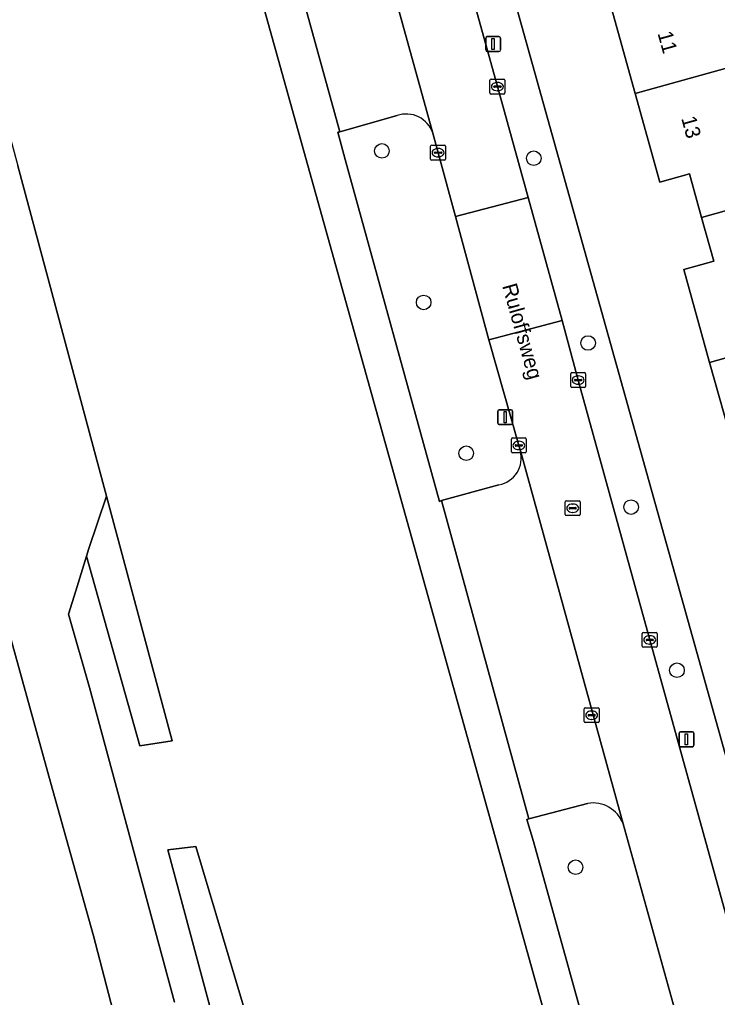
# Model space of a CAD drawing. Extents: x 159053 to 160042, y 380449 to 381423.
# Drawn here: x 159131.4 to 159178.2, y 380913.5 to 380979.1 of the extents above; entities that cross this region are included whole.
import ezdxf

# ---------------------------------------------------------------- set-up
doc = ezdxf.new("R2010")
doc.units = 0
for name, color, linetype in [('IMGEO_Boom', 7, 'Continuous'), ('IMGEO_Erf', 7, 'Continuous'), ('IMGEO_Groenvoorziening', 7, 'Continuous'), ('IMGEO_Kolk', 7, 'Continuous'), ('IMGEO_Lichtmast', 7, 'Continuous'), ('IMGEO_Oever', 7, 'Continuous'), ('IMGEO_Openbare_ruimte_label', 7, 'Continuous'), ('IMGEO_Pand', 7, 'Continuous'), ('IMGEO_Pand_nummerreeks', 7, 'Continuous'), ('IMGEO_Parkeervlak_open', 7, 'Continuous'), ('IMGEO_Rietland', 7, 'Continuous'), ('IMGEO_Rijbaan_lokaal_open', 7, 'Continuous'), ('IMGEO_Rioolput', 7, 'Continuous'), ('IMGEO_Voetpad_open', 7, 'Continuous'), ('IMGEO_Waterloop', 7, 'Continuous')]:
    doc.layers.add(name, color=color, linetype=linetype)

msp = doc.modelspace()

# ---------------------------------------------------------------- linework, layer by layer
at = {"layer": 'IMGEO_Boom'}
for centre in [(159155.663, 380970.34), (159165.845, 380969.845), (159158.461, 380960.172), (159169.489, 380957.448), (159161.318, 380950.056), (159172.37, 380946.442), (159175.442, 380935.501), (159168.643, 380922.284)]:
    msp.add_circle(centre, 0.489, dxfattribs=at)
at = {"layer": 'IMGEO_Erf'}
msp.add_lwpolyline([(159177.091, 380965.868), (159176.276, 380968.788), (159174.3, 380968.237), (159172.641, 380974.19), (159171.03, 380979.97), (159169.419, 380985.75), (159167.808, 380991.53), (159166.197, 380997.31), (159165.447, 381000), (159164.586, 381003.089), (159162.926, 381009.043), (159156.992, 381007.402), (159159.094, 381000), (159181.394, 380920.15), (159187.228, 380921.737), (159185.691, 380927.25), (159184.08, 380933.03), (159182.468, 380938.809), (159180.857, 380944.589), (159179.246, 380950.368), (159177.634, 380956.147), (159175.895, 380962.386), (159177.907, 380962.943)], close=True, dxfattribs=at)
at = {"layer": 'IMGEO_Groenvoorziening'}
for points in [[(159136.724, 381019.477), (159114.08, 381013.36), (159115.498, 381008.246), (159116.076, 381006.302), (159117.448, 381001.533), (159118.926, 380994.712), (159119.985, 380990.668), (159121.256, 380986.477), (159123.298, 380979.268), (159124.498, 380976.633), (159125.694, 380975.025), (159125.809, 380974.87), (159127.799, 380972.889), (159123.566, 380988.798), (159125.902, 380989.264), (159131.251, 380969.34), (159137.203, 380947.169), (159141.606, 380930.77), (159139.435, 380930.432), (159135.853, 380943.146), (159135.135, 380940.832), (159134.646, 380939.256), (159136.059, 380934.341), (159141.766, 380913.224)], [(159168.018, 380881.346), (159170.081, 380899.87), (159170.437, 380903.066), (159169.52, 380902.824), (159169.272, 380902.756), (159142.155, 381000), (159136.794, 381019.225), (159136.724, 381019.477)], [(159156.677, 380972.707), (159152.849, 380971.623), (159152.708, 380971.601), (159153.209, 380969.769), (159159.523, 380946.825), (159159.668, 380946.887), (159163.506, 380947.933)], [(159162.838, 380957.669), (159160.6, 380965.946), (159159.429, 380970.218), (159159.073, 380971.523)], [(159164.944, 380950.207), (159164.844, 380950.578), (159162.838, 380957.669)], [(159169.445, 380926.561), (159165.522, 380925.532), (159165.387, 380925.483), (159165.816, 380924.004), (159170.647, 380906.602), (159171.088, 380905.081), (159176.751, 380906.682), (159175.85, 380910.102), (159176.02, 380910.192), (159175.419, 380912.322), (159171.826, 380925.19)]]:
    msp.add_lwpolyline(points, dxfattribs=at)
msp.add_lwpolyline([(159149.958, 380897.057), (159148.453, 380896.769), (159141.318, 380923.461), (159143.2, 380923.677), (159148.103, 380907.186)], close=True, dxfattribs=at)
for centre, radius, start, end in [((159157.289, 380970.93), 1.88, 18.39831, 109.00849), ((159163.179, 380949.732), 1.828, 280.31847, 15.0658), ((159169.819, 380924.457), 2.137, 20.05401, 100.07859)]:
    msp.add_arc(centre, radius, start, end, dxfattribs=at)
at = {"layer": 'IMGEO_Kolk'}
for p, q in [((159162.905, 380974.223), (159162.905, 380975.075)), ((159162.98, 380975.149), (159163.832, 380975.149)), ((159163.906, 380975.075), (159163.906, 380974.223)), ((159163.164, 380974.643), (159163.164, 380974.655)), ((159163.602, 380974.606), (159163.204, 380974.606)), ((159163.207, 380974.692), (159163.605, 380974.692)), ((159163.393, 380974.929), (159163.418, 380974.929)), ((159163.648, 380974.655), (159163.648, 380974.643)), ((159163.832, 380974.149), (159162.98, 380974.149)), ((159163.416, 380974.369), (159163.391, 380974.369)), ((159158.928, 380969.792), (159158.928, 380970.644)), ((159159.003, 380970.718), (159159.855, 380970.718)), ((159159.416, 380970.498), (159159.441, 380970.498)), ((159159.929, 380970.644), (159159.929, 380969.792)), ((159159.187, 380970.212), (159159.187, 380970.224)), ((159159.625, 380970.175), (159159.227, 380970.175)), ((159159.23, 380970.261), (159159.628, 380970.261)), ((159159.439, 380969.938), (159159.414, 380969.938)), ((159159.671, 380970.224), (159159.671, 380970.212)), ((159159.855, 380969.718), (159159.003, 380969.718)), ((159168.319, 380954.539), (159168.319, 380955.391)), ((159168.394, 380955.465), (159169.246, 380955.465)), ((159169.32, 380955.391), (159169.32, 380954.539)), ((159168.578, 380954.959), (159168.578, 380954.971)), ((159169.016, 380954.922), (159168.618, 380954.922)), ((159168.621, 380955.008), (159169.019, 380955.008)), ((159168.807, 380955.245), (159168.832, 380955.245)), ((159169.062, 380954.971), (159169.062, 380954.959)), ((159169.246, 380954.465), (159168.394, 380954.465)), ((159168.83, 380954.685), (159168.805, 380954.685)), ((159164.343, 380950.152), (159164.343, 380951.004)), ((159164.418, 380951.078), (159165.27, 380951.078)), ((159164.831, 380950.858), (159164.856, 380950.858)), ((159165.344, 380951.004), (159165.344, 380950.152)), ((159164.602, 380950.572), (159164.602, 380950.584)), ((159165.04, 380950.535), (159164.642, 380950.535)), ((159164.645, 380950.621), (159165.043, 380950.621)), ((159164.854, 380950.298), (159164.829, 380950.298)), ((159165.086, 380950.584), (159165.086, 380950.572)), ((159165.27, 380950.078), (159164.418, 380950.078)), ((159173.118, 380937.11), (159173.118, 380937.962)), ((159173.193, 380938.036), (159174.045, 380938.036)), ((159173.606, 380937.816), (159173.631, 380937.816)), ((159174.119, 380937.962), (159174.119, 380937.11)), ((159174.045, 380937.036), (159173.193, 380937.036)), ((159173.377, 380937.53), (159173.377, 380937.542)), ((159173.815, 380937.493), (159173.417, 380937.493)), ((159173.42, 380937.579), (159173.818, 380937.579)), ((159173.629, 380937.256), (159173.604, 380937.256)), ((159173.861, 380937.542), (159173.861, 380937.53)), ((159169.223, 380932.057), (159169.223, 380932.909)), ((159169.298, 380932.983), (159170.15, 380932.983)), ((159169.482, 380932.477), (159169.482, 380932.489)), ((159169.92, 380932.44), (159169.522, 380932.44)), ((159169.525, 380932.526), (159169.923, 380932.526)), ((159169.711, 380932.763), (159169.736, 380932.763)), ((159169.966, 380932.489), (159169.966, 380932.477)), ((159170.224, 380932.909), (159170.224, 380932.057)), ((159170.15, 380931.983), (159169.298, 380931.983)), ((159169.734, 380932.203), (159169.709, 380932.203))]:
    msp.add_line(p, q, dxfattribs=at)
for points in [[(159162.905, 380974.223), (159162.905, 380975.075)], [(159162.98, 380975.149), (159163.832, 380975.149)], [(159163.906, 380975.075), (159163.906, 380974.223)], [(159163.832, 380974.149), (159162.98, 380974.149)], [(159158.928, 380969.792), (159158.928, 380970.644)], [(159159.003, 380970.718), (159159.855, 380970.718)], [(159159.929, 380970.644), (159159.929, 380969.792)], [(159159.855, 380969.718), (159159.003, 380969.718)], [(159168.319, 380954.539), (159168.319, 380955.391)], [(159168.394, 380955.465), (159169.246, 380955.465)], [(159169.32, 380955.391), (159169.32, 380954.539)], [(159169.246, 380954.465), (159168.394, 380954.465)], [(159164.343, 380950.152), (159164.343, 380951.004)], [(159164.418, 380951.078), (159165.27, 380951.078)], [(159165.344, 380951.004), (159165.344, 380950.152)], [(159165.27, 380950.078), (159164.418, 380950.078)], [(159173.118, 380937.11), (159173.118, 380937.962)], [(159173.193, 380938.036), (159174.045, 380938.036)], [(159174.119, 380937.962), (159174.119, 380937.11)], [(159174.045, 380937.036), (159173.193, 380937.036)], [(159169.223, 380932.057), (159169.223, 380932.909)], [(159169.298, 380932.983), (159170.15, 380932.983)], [(159170.224, 380932.909), (159170.224, 380932.057)], [(159170.15, 380931.983), (159169.298, 380931.983)]]:
    msp.add_lwpolyline(points, dxfattribs=at)
for centre, radius, start, end in [((159162.982, 380975.073), 0.0765, 91.55205, 178.44795), ((159162.982, 380975.073), 0.0765, 91.55205, 178.44795), ((159163.83, 380975.073), 0.0765, 1.55205, 88.44795), ((159163.83, 380975.073), 0.0765, 1.55205, 88.44795), ((159163.204, 380974.652), 0.0403, 85.87752, 175.75265), ((159163.201, 380974.642), 0.0366, 178.93798, 274.71019), ((159163.605, 380974.649), 0.043, 264.86636, 352.45326), ((159163.609, 380974.654), 0.0386, 1.73085, 96.63898), ((159162.982, 380974.225), 0.0765, 181.55205, 268.44795), ((159162.982, 380974.225), 0.0765, 181.55205, 268.44795), ((159163.83, 380974.225), 0.0765, 271.55205, 358.44795), ((159163.83, 380974.225), 0.0765, 271.55205, 358.44795), ((159159.005, 380970.642), 0.0765, 91.55205, 178.44795), ((159159.005, 380970.642), 0.0765, 91.55205, 178.44795), ((159159.853, 380970.642), 0.0765, 1.55205, 88.44795), ((159159.853, 380970.642), 0.0765, 1.55205, 88.44795), ((159159.005, 380969.794), 0.0765, 181.55205, 268.44795), ((159159.005, 380969.794), 0.0765, 181.55205, 268.44795), ((159159.227, 380970.221), 0.0403, 85.87752, 175.75265), ((159159.224, 380970.211), 0.0366, 178.93798, 274.71019), ((159159.628, 380970.218), 0.043, 264.86636, 352.45326), ((159159.632, 380970.223), 0.0386, 1.73085, 96.63898), ((159159.853, 380969.794), 0.0765, 271.55205, 358.44795), ((159159.853, 380969.794), 0.0765, 271.55205, 358.44795), ((159168.396, 380955.389), 0.0765, 91.55205, 178.44795), ((159168.396, 380955.389), 0.0765, 91.55205, 178.44795), ((159169.244, 380955.389), 0.0765, 1.55205, 88.44795), ((159169.244, 380955.389), 0.0765, 1.55205, 88.44795), ((159168.618, 380954.968), 0.0403, 85.87752, 175.75265), ((159168.615, 380954.958), 0.0366, 178.93798, 274.71019), ((159169.019, 380954.965), 0.043, 264.86636, 352.45326), ((159169.023, 380954.97), 0.0386, 1.73085, 96.63898), ((159168.396, 380954.541), 0.0765, 181.55205, 268.44795), ((159168.396, 380954.541), 0.0765, 181.55205, 268.44795), ((159169.244, 380954.541), 0.0765, 271.55205, 358.44795), ((159169.244, 380954.541), 0.0765, 271.55205, 358.44795), ((159164.42, 380951.002), 0.0765, 91.55205, 178.44795), ((159164.42, 380951.002), 0.0765, 91.55205, 178.44795), ((159165.268, 380951.002), 0.0765, 1.55205, 88.44795), ((159165.268, 380951.002), 0.0765, 1.55205, 88.44795), ((159164.42, 380950.154), 0.0765, 181.55205, 268.44795), ((159164.42, 380950.154), 0.0765, 181.55205, 268.44795), ((159164.642, 380950.581), 0.0403, 85.87752, 175.75265), ((159164.639, 380950.571), 0.0366, 178.93798, 274.71019), ((159165.043, 380950.578), 0.043, 264.86636, 352.45326), ((159165.047, 380950.583), 0.0386, 1.73085, 96.63898), ((159165.268, 380950.154), 0.0765, 271.55205, 358.44795), ((159165.268, 380950.154), 0.0765, 271.55205, 358.44795), ((159173.195, 380937.96), 0.0765, 91.55205, 178.44795), ((159173.195, 380937.96), 0.0765, 91.55205, 178.44795), ((159174.043, 380937.96), 0.0765, 1.55205, 88.44795), ((159174.043, 380937.96), 0.0765, 1.55205, 88.44795), ((159173.195, 380937.112), 0.0765, 181.55205, 268.44795), ((159173.195, 380937.112), 0.0765, 181.55205, 268.44795), ((159173.417, 380937.539), 0.0403, 85.87752, 175.75265), ((159173.414, 380937.529), 0.0366, 178.93798, 274.71019), ((159173.818, 380937.536), 0.043, 264.86636, 352.45326), ((159173.822, 380937.541), 0.0386, 1.73085, 96.63898), ((159174.043, 380937.112), 0.0765, 271.55205, 358.44795), ((159174.043, 380937.112), 0.0765, 271.55205, 358.44795), ((159169.3, 380932.907), 0.0765, 91.55205, 178.44795), ((159169.3, 380932.907), 0.0765, 91.55205, 178.44795), ((159169.522, 380932.486), 0.0403, 85.87752, 175.75265), ((159169.519, 380932.476), 0.0366, 178.93798, 274.71019), ((159169.923, 380932.483), 0.043, 264.86636, 352.45326), ((159169.927, 380932.488), 0.0386, 1.73085, 96.63898), ((159170.148, 380932.907), 0.0765, 1.55205, 88.44795), ((159170.148, 380932.907), 0.0765, 1.55205, 88.44795), ((159169.3, 380932.059), 0.0765, 181.55205, 268.44795), ((159169.3, 380932.059), 0.0765, 181.55205, 268.44795), ((159170.148, 380932.059), 0.0765, 271.55205, 358.44795), ((159170.148, 380932.059), 0.0765, 271.55205, 358.44795)]:
    msp.add_arc(centre, radius, start, end, dxfattribs=at)
for centre, major_axis, ratio, start_param, end_param in [((159163.392, 380974.649), (-0.387, 0.002), 0.722429, 4.712389, 7.853982), ((159163.417, 380974.649), (-0.39, 0.002), 0.717154, 1.570796, 4.712389), ((159159.415, 380970.218), (-0.387, 0.002), 0.722429, 4.712389, 7.853982), ((159159.44, 380970.218), (-0.39, 0.002), 0.717154, 1.570796, 4.712389), ((159168.806, 380954.965), (-0.387, 0.002), 0.722429, 4.712389, 7.853982), ((159168.831, 380954.965), (-0.39, 0.002), 0.717154, 1.570796, 4.712389), ((159164.83, 380950.578), (-0.387, 0.002), 0.722429, 4.712389, 7.853982), ((159164.855, 380950.578), (-0.39, 0.002), 0.717154, 1.570796, 4.712389), ((159173.605, 380937.536), (-0.387, 0.002), 0.722429, 4.712389, 7.853982), ((159173.63, 380937.536), (-0.39, 0.002), 0.717154, 1.570796, 4.712389), ((159169.71, 380932.483), (-0.387, 0.002), 0.722429, 4.712389, 7.853982), ((159169.735, 380932.483), (-0.39, 0.002), 0.717154, 1.570796, 4.712389)]:
    msp.add_ellipse(centre, major_axis=major_axis, ratio=ratio, start_param=start_param, end_param=end_param, dxfattribs=at)
at = {"layer": 'IMGEO_Lichtmast'}
for p, q in [((159162.622, 380977.106), (159162.622, 380977.906)), ((159162.622, 380977.906), (159162.622, 380977.106)), ((159162.722, 380978.006), (159163.512, 380978.006)), ((159163.512, 380978.006), (159162.722, 380978.006)), ((159163.612, 380977.906), (159163.612, 380977.106)), ((159163.612, 380977.106), (159163.612, 380977.906)), ((159163.512, 380977.006), (159162.722, 380977.006)), ((159162.722, 380977.006), (159163.512, 380977.006)), ((159163.431, 380952.074), (159163.431, 380952.874)), ((159163.431, 380952.874), (159163.431, 380952.074)), ((159163.531, 380952.974), (159164.321, 380952.974)), ((159164.321, 380952.974), (159163.531, 380952.974)), ((159164.421, 380952.874), (159164.421, 380952.074)), ((159164.421, 380952.074), (159164.421, 380952.874)), ((159164.321, 380951.974), (159163.531, 380951.974)), ((159163.531, 380951.974), (159164.321, 380951.974)), ((159175.583, 380930.466), (159175.583, 380931.266)), ((159175.583, 380931.266), (159175.583, 380930.466)), ((159175.683, 380931.366), (159176.473, 380931.366)), ((159176.473, 380931.366), (159175.683, 380931.366)), ((159176.573, 380931.266), (159176.573, 380930.466)), ((159176.573, 380930.466), (159176.573, 380931.266)), ((159176.473, 380930.366), (159175.683, 380930.366)), ((159175.683, 380930.366), (159176.473, 380930.366))]:
    msp.add_line(p, q, dxfattribs=at)
for points in [[(159163.042, 380977.881), (159163.192, 380977.881), (159163.192, 380977.131), (159163.042, 380977.131), (159163.042, 380977.881)], [(159163.851, 380952.849), (159164.001, 380952.849), (159164.001, 380952.099), (159163.851, 380952.099), (159163.851, 380952.849)], [(159176.003, 380931.241), (159176.153, 380931.241), (159176.153, 380930.491), (159176.003, 380930.491), (159176.003, 380931.241)]]:
    msp.add_lwpolyline(points, dxfattribs=at)
for centre, start, end in [((159162.722, 380977.906), 90, 180), ((159162.722, 380977.906), 90, 180), ((159163.512, 380977.906), 0, 90), ((159163.512, 380977.906), 360, 90), ((159162.722, 380977.106), 180, 270), ((159162.722, 380977.106), 180, 270), ((159163.512, 380977.106), 270, 0), ((159163.512, 380977.106), 270, 0), ((159163.531, 380952.874), 90, 180), ((159163.531, 380952.874), 90, 180), ((159164.321, 380952.874), 0, 90), ((159164.321, 380952.874), 360, 90), ((159163.531, 380952.074), 180, 270), ((159163.531, 380952.074), 180, 270), ((159164.321, 380952.074), 270, 0), ((159164.321, 380952.074), 270, 0), ((159175.683, 380931.266), 90, 180), ((159175.683, 380931.266), 90, 180), ((159176.473, 380931.266), 0, 90), ((159176.473, 380931.266), 360, 90), ((159175.683, 380930.466), 180, 270), ((159175.683, 380930.466), 180, 270), ((159176.473, 380930.466), 270, 0), ((159176.473, 380930.466), 270, 0)]:
    msp.add_arc(centre, 0.1, start, end, dxfattribs=at)
at = {"layer": 'IMGEO_Oever'}
for points in [[(159141.766, 380913.224), (159136.059, 380934.341), (159134.646, 380939.256), (159135.135, 380940.832), (159135.853, 380943.146), (159136.013, 380943.661), (159137.203, 380947.169), (159131.251, 380969.34)], [(159130.455, 380938.831), (159133.452, 380927.988), (159136.325, 380917.673), (159139.07, 380907.114)]]:
    msp.add_lwpolyline(points, dxfattribs=at)
at = {"layer": 'IMGEO_Pand'}
for points in [[(159179.88, 380976.208), (159178.267, 380981.988), (159171.03, 380979.97), (159172.641, 380974.19)], [(159179.88, 380976.208), (159172.641, 380974.19), (159174.3, 380968.237), (159176.276, 380968.788), (159177.091, 380965.868), (159183.402, 380967.628), (159182.588, 380970.548), (159181.54, 380970.256)], [(159183.402, 380967.628), (159177.091, 380965.868), (159177.907, 380962.943), (159175.895, 380962.386), (159177.634, 380956.147), (159184.89, 380958.171), (159183.154, 380964.397), (159184.22, 380964.692)], [(159177.634, 380956.147), (159179.246, 380950.368), (159186.501, 380952.392), (159184.89, 380958.171)]]:
    msp.add_lwpolyline(points, close=True, dxfattribs=at)
at = {"layer": 'IMGEO_Parkeervlak_open'}
for points in [[(159159.073, 380971.523), (159152.118, 380996.667)], [(159150.681, 380994.301), (159146.886, 380993.258), (159152.849, 380971.623), (159156.677, 380972.707)], [(159171.826, 380925.19), (159164.944, 380950.207)], [(159163.506, 380947.933), (159159.668, 380946.887), (159165.522, 380925.532), (159169.445, 380926.561)]]:
    msp.add_lwpolyline(points, dxfattribs=at)
for centre, radius, start, end in [((159157.289, 380970.93), 1.88, 18.39831, 109.00849), ((159163.179, 380949.732), 1.828, 280.31847, 15.0658), ((159169.819, 380924.457), 2.137, 20.05401, 100.07859)]:
    msp.add_arc(centre, radius, start, end, dxfattribs=at)
at = {"layer": 'IMGEO_Rietland'}
for points in [[(159137.203, 380947.169), (159136.013, 380943.661), (159135.853, 380943.146), (159139.435, 380930.432), (159141.606, 380930.77)], [(159149.958, 380897.057), (159148.103, 380907.186), (159143.2, 380923.677), (159141.318, 380923.461), (159148.453, 380896.769)]]:
    msp.add_lwpolyline(points, close=True, dxfattribs=at)
at = {"layer": 'IMGEO_Rijbaan_lokaal_open'}
for points in [[(159147.138, 381014.742), (159152.118, 380996.667), (159159.073, 380971.523), (159159.429, 380970.218), (159160.6, 380965.946), (159165.469, 380967.213), (159163.406, 380974.649), (159158.743, 380991.499), (159154.517, 381006.75), (159153.835, 381009.212), (159153.742, 381009.555)], [(159168.82, 380954.965), (159167.736, 380958.963), (159162.838, 380957.669), (159164.844, 380950.578), (159164.944, 380950.207), (159171.826, 380925.19), (159175.419, 380912.322), (159176.02, 380910.192)], [(159178.764, 380918.825), (159178.686, 380919.213), (159173.619, 380937.536), (159168.82, 380954.965)]]:
    msp.add_lwpolyline(points, dxfattribs=at)
msp.add_lwpolyline([(159165.469, 380967.213), (159160.6, 380965.946), (159162.838, 380957.669), (159167.736, 380958.963)], close=True, dxfattribs=at)
at = {"layer": 'IMGEO_Rioolput'}
for p, q in [((159168.027, 380946.87), (159168.879, 380946.87)), ((159167.952, 380945.944), (159167.952, 380946.796)), ((159168.211, 380946.364), (159168.211, 380946.376)), ((159168.649, 380946.327), (159168.251, 380946.327)), ((159168.254, 380946.413), (159168.652, 380946.413)), ((159168.44, 380946.65), (159168.465, 380946.65)), ((159168.695, 380946.376), (159168.695, 380946.364)), ((159168.953, 380946.796), (159168.953, 380945.944)), ((159168.879, 380945.87), (159168.027, 380945.87)), ((159168.463, 380946.09), (159168.438, 380946.09))]:
    msp.add_line(p, q, dxfattribs=at)
for points in [[(159168.027, 380946.87), (159168.879, 380946.87)], [(159167.952, 380945.944), (159167.952, 380946.796)], [(159168.953, 380946.796), (159168.953, 380945.944)], [(159168.879, 380945.87), (159168.027, 380945.87)]]:
    msp.add_lwpolyline(points, dxfattribs=at)
for centre, radius, start, end in [((159168.029, 380946.794), 0.0765, 91.55205, 178.44795), ((159168.029, 380946.794), 0.0765, 91.55205, 178.44795), ((159168.877, 380946.794), 0.0765, 1.55205, 88.44795), ((159168.877, 380946.794), 0.0765, 1.55205, 88.44795), ((159168.251, 380946.373), 0.0403, 85.87752, 175.75265), ((159168.248, 380946.363), 0.0366, 178.93798, 274.71019), ((159168.652, 380946.37), 0.043, 264.86636, 352.45326), ((159168.656, 380946.375), 0.0386, 1.73085, 96.63898), ((159168.029, 380945.946), 0.0765, 181.55205, 268.44795), ((159168.029, 380945.946), 0.0765, 181.55205, 268.44795), ((159168.877, 380945.946), 0.0765, 271.55205, 358.44795), ((159168.877, 380945.946), 0.0765, 271.55205, 358.44795)]:
    msp.add_arc(centre, radius, start, end, dxfattribs=at)
for centre, major_axis, ratio, start_param, end_param in [((159168.439, 380946.37), (-0.387, 0.002), 0.722429, 4.712389, 7.853982), ((159168.464, 380946.37), (-0.39, 0.002), 0.717154, 1.570796, 4.712389)]:
    msp.add_ellipse(centre, major_axis=major_axis, ratio=ratio, start_param=start_param, end_param=end_param, dxfattribs=at)
at = {"layer": 'IMGEO_Voetpad_open'}
for points in [[(159150.473, 381020.24), (159152.987, 381020.903), (159152.148, 381023.648), (159140.797, 381020.541), (159136.724, 381019.477), (159136.794, 381019.225), (159142.155, 381000), (159169.272, 380902.756), (159169.52, 380902.824), (159170.437, 380903.066), (159173.267, 380903.812), (159173.699, 380903.926), (159176.532, 380904.708), (159177.202, 380904.893), (159176.751, 380906.682), (159171.088, 380905.081), (159170.647, 380906.602), (159165.816, 380924.004)], [(159165.816, 380924.004), (159165.387, 380925.483), (159165.522, 380925.532), (159159.668, 380946.887), (159159.523, 380946.825), (159153.209, 380969.769), (159152.708, 380971.601), (159152.849, 380971.623), (159146.886, 380993.258), (159146.748, 380993.204), (159141.702, 381011.648), (159140.019, 381017.571), (159145.876, 381019.102), (159147.138, 381014.742)]]:
    msp.add_lwpolyline(points, dxfattribs=at)
msp.add_lwpolyline([(159159.094, 381000), (159156.992, 381007.402), (159154.517, 381006.75), (159158.743, 380991.499), (159163.406, 380974.649), (159165.469, 380967.213), (159167.736, 380958.963), (159168.82, 380954.965), (159173.619, 380937.536), (159178.686, 380919.213), (159181.394, 380920.15)], close=True, dxfattribs=at)
at = {"layer": 'IMGEO_Waterloop'}
msp.add_lwpolyline([(159139.07, 380907.114), (159136.325, 380917.673), (159133.452, 380927.988), (159130.455, 380938.831)], dxfattribs=at)

# ---------------------------------------------------------------- texts
at = {"layer": 'IMGEO_Openbare_ruimte_label'}
msp.add_text('Ruloffsweg', height=1, rotation=285.66211, dxfattribs=at).set_placement((159163.718, 380961.288))
at = {"layer": 'IMGEO_Pand_nummerreeks'}
for s, p in [('11', (159174.132, 380978.225)), ('13', (159175.72, 380972.526))]:
    msp.add_text(s, height=1, rotation=285.57452, dxfattribs=at).set_placement(p)

doc.saveas('drawing.dxf')
